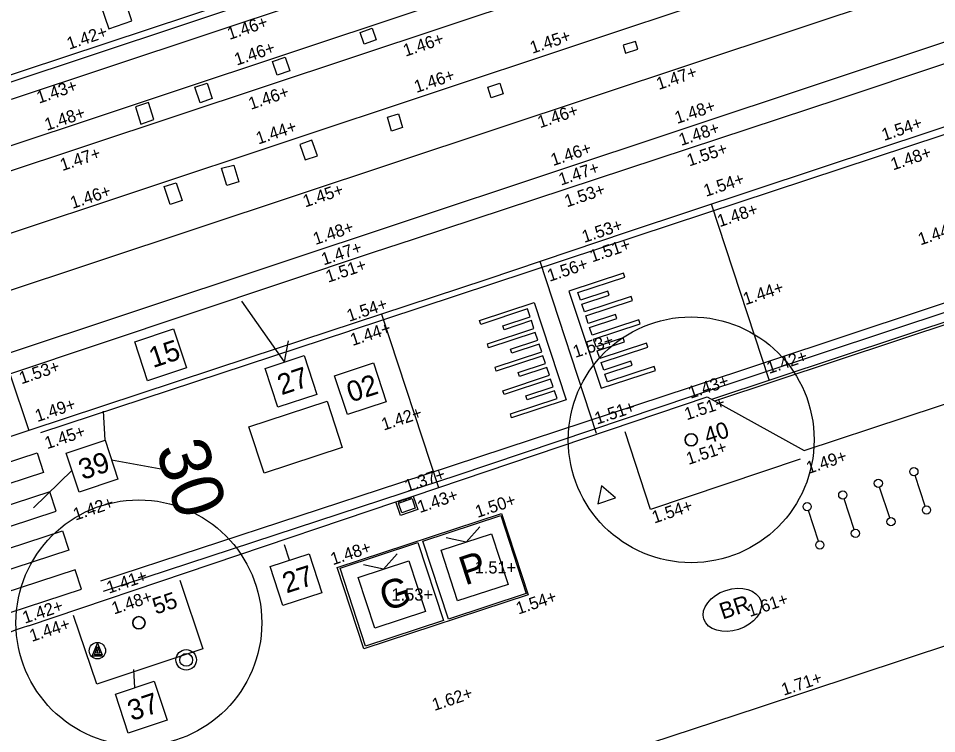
# Model space of a CAD drawing. Extents: x 122462 to 123306, y 485548 to 486417.
# Drawn here: x 122830.05 to 122852.46, y 486173.11 to 486190.57 of the extents above; entities that cross this region are included whole.
import ezdxf

# ---------------------------------------------------------------- set-up
doc = ezdxf.new("R2010")
doc.units = 0
for name, color, linetype in [('B meubilair trammast', 7, 'Continuous'), ('B nummers', 7, 'Continuous'), ('B-WE-GR-BOOM-S', 7, 'Continuous'), ('B-WE-GR-BOOM_BOOMDIAMETER', 7, 'Continuous'), ('B-WE-IE-MEUBILAIR_WEGMEUBILAIR-S', 7, 'Continuous'), ('B-WE-IE-MEUBILAIR_WEGMEUBILAIR_FIETSNIETJE-S', 7, 'Continuous'), ('B-WE-OG-HOOGTEPUNT-S', 7, 'Continuous'), ('B-WE-RI-HWA_KOLK-S', 7, 'Continuous'), ('B-WE-VH-KANTOPSLUITING_OPSLUITBAND_100X200-G', 7, 'Continuous'), ('B-WE-VH-KANTOPSLUITING_TROTTOIRBAND_180 200-G', 7, 'Continuous'), ('B-WE-VH-MATERIAALGRENS-G', 7, 'Continuous'), ('B-WE-VH-MATERIAALGRENS_ASFALT-G', 7, 'Continuous'), ('B-WE-VW-MARKERING_LANGS_STREEP_11_010-G', 7, 'Continuous'), ('B-WE-VW-MARKERING_LANGS_STREEP_DOORGETROKKEN_010-G', 7, 'Continuous'), ('B-WE-VW-MARKERING_VERKEERSTEKEN_DREMPEL_20-G', 7, 'Continuous'), ('V markering 1-1 10 cm', 7, 'Continuous'), ('V markering figuratie', 7, 'Continuous'), ('V markering ononderbroken streep 10 cm', 7, 'Continuous'), ('V materiaalscheiding algemeen', 7, 'Continuous'), ('V meubilair verkeersbord', 7, 'Continuous'), ('V meubilair vuilnisbak', 7, 'Continuous'), ('V opsluitband 100x200 mm', 7, 'Continuous'), ('V Rails', 7, 'Continuous'), ('V riool putdeksel', 7, 'Continuous'), ('V Scheidingsband tramband', 7, 'Continuous'), ('V trottoirband 180-200x250 mm specie', 7, 'Continuous')]:
    doc.layers.add(name, color=color, linetype=linetype)

msp = doc.modelspace()

# ---------------------------------------------------------------- linework, layer by layer
at = {"layer": 'B meubilair trammast'}
msp.add_lwpolyline([(122844.198, 486178.721), (122844.624, 486178.865), (122844.287, 486179.163)], close=True, dxfattribs=at)
at = {"layer": 'B nummers'}
for p, q in [((122836.548, 486182.183), (122835.507, 486183.668)), ((122836.548, 486182.183), (122836.647, 486182.696)), ((122832.169, 486180.271), (122832.13, 486180.985)), ((122832.326, 486179.796), (122833.668, 486179.547)), ((122831.36, 486179.543), (122830.418, 486178.622)), ((122836.67, 486177.344), (122836.543, 486177.723)), ((122832.892, 486174.231), (122832.866, 486174.677))]:
    msp.add_line(p, q, dxfattribs=at)
for points in [[(122832.891, 486182.675), (122833.84, 486182.988), (122834.154, 486182.038), (122833.204, 486181.725)], [(122836.073, 486182.026), (122837.023, 486182.34), (122837.336, 486181.39), (122836.387, 486181.077)], [(122837.768, 486181.847), (122838.718, 486182.16), (122839.031, 486181.211), (122838.082, 486180.897)], [(122831.219, 486179.957), (122832.169, 486180.271), (122832.482, 486179.321), (122831.533, 486179.008)], [(122836.196, 486177.187), (122837.145, 486177.5), (122837.459, 486176.551), (122836.509, 486176.237)], [(122832.418, 486174.075), (122833.367, 486174.388), (122833.681, 486173.438), (122832.731, 486173.125)]]:
    msp.add_lwpolyline(points, close=True, dxfattribs=at)
at = {"layer": 'B-WE-GR-BOOM-S'}
for centre, radius in [((122846.474, 486180.282), 3), ((122846.474, 486180.282), 0.15), ((122832.992, 486175.817), 3), ((122832.992, 486175.817), 0.15)]:
    msp.add_circle(centre, radius, dxfattribs=at)
for centre, start, end in [((122846.474, 486180.282), 0, 180), ((122846.474, 486180.282), 180, 0), ((122832.992, 486175.817), 0, 180), ((122832.992, 486175.817), 180, 0)]:
    msp.add_arc(centre, 0.15, start, end, dxfattribs=at)
at = {"layer": 'B-WE-IE-MEUBILAIR_WEGMEUBILAIR-S'}
for p, q in [((122839.925, 486177.808), (122841.825, 486178.432)), ((122841.825, 486178.432), (122842.449, 486176.532)), ((122840.984, 486177.788), (122841.318, 486178.16)), ((122840.549, 486175.908), (122839.925, 486177.808)), ((122840.367, 486177.585), (122841.602, 486177.99)), ((122840.984, 486177.788), (122840.495, 486177.89)), ((122841.602, 486177.99), (122842.007, 486176.755)), ((122837.903, 486177.148), (122839.804, 486177.772)), ((122839.804, 486177.772), (122840.427, 486175.871)), ((122840.772, 486176.35), (122840.367, 486177.585)), ((122838.963, 486177.127), (122839.296, 486177.5)), ((122838.527, 486175.248), (122837.903, 486177.148)), ((122838.345, 486176.925), (122839.58, 486177.33)), ((122838.963, 486177.127), (122838.473, 486177.23)), ((122839.58, 486177.33), (122839.986, 486176.095)), ((122838.75, 486175.689), (122838.345, 486176.925)), ((122842.007, 486176.755), (122840.772, 486176.35)), ((122842.449, 486176.532), (122840.549, 486175.908)), ((122839.986, 486176.095), (122838.75, 486175.689)), ((122840.427, 486175.871), (122838.527, 486175.248))]:
    msp.add_line(p, q, dxfattribs=at)
msp.add_ellipse((122847.476, 486176.132), major_axis=(-0.693, -0.227), ratio=0.685994, dxfattribs=at)
at = {"layer": 'B-WE-IE-MEUBILAIR_WEGMEUBILAIR_FIETSNIETJE-S'}
for p, q in [((122852.187, 486178.664), (122851.94, 486179.411)), ((122851.318, 486178.379), (122851.072, 486179.126)), ((122850.45, 486178.094), (122850.204, 486178.841)), ((122849.582, 486177.809), (122849.336, 486178.556))]:
    msp.add_line(p, q, dxfattribs=at)
for centre in [(122851.909, 486179.505), (122851.041, 486179.22), (122850.173, 486178.936), (122849.304, 486178.651), (122852.218, 486178.569), (122851.35, 486178.284), (122850.482, 486177.999), (122849.614, 486177.714)]:
    msp.add_circle(centre, 0.1, dxfattribs=at)
at = {"layer": 'B-WE-RI-HWA_KOLK-S'}
for p, q in [((122839.265, 486178.766), (122839.691, 486178.91)), ((122839.376, 486178.434), (122839.265, 486178.766)), ((122839.312, 486178.782), (122839.314, 486178.777)), ((122839.326, 486178.771), (122839.371, 486178.786)), ((122839.371, 486178.786), (122839.402, 486178.797)), ((122839.407, 486178.814), (122839.408, 486178.809)), ((122839.43, 486178.822), (122839.432, 486178.817)), ((122839.445, 486178.811), (122839.521, 486178.837)), ((122839.525, 486178.854), (122839.527, 486178.849)), ((122839.549, 486178.862), (122839.551, 486178.857)), ((122839.563, 486178.851), (122839.639, 486178.876)), ((122839.644, 486178.894), (122839.645, 486178.889)), ((122839.691, 486178.91), (122839.803, 486178.578)), ((122839.803, 486178.578), (122839.376, 486178.434))]:
    msp.add_line(p, q, dxfattribs=at)
msp.add_lwpolyline([(122839.74, 486178.61), (122839.408, 486178.498), (122839.328, 486178.735), (122839.66, 486178.847)], close=True, dxfattribs=at)
for centre, start, end in [((122839.323, 486178.781), 198.6318, 288.6318), ((122839.399, 486178.806), 288.6318, 18.6318), ((122839.442, 486178.82), 198.6318, 288.6318), ((122839.517, 486178.846), 288.6318, 18.6318), ((122839.56, 486178.86), 198.6318, 288.6318), ((122839.636, 486178.886), 288.6318, 18.6318)]:
    msp.add_arc(centre, 0.01, start, end, dxfattribs=at)
at = {"layer": 'B-WE-VH-KANTOPSLUITING_OPSLUITBAND_100X200-G'}
msp.add_lwpolyline([(122849.135, 486179.81), (122845.478, 486178.585), (122844.861, 486180.479)], dxfattribs=at)
msp.add_lwpolyline([(122837.829, 486177.167), (122841.844, 486178.485), (122842.497, 486176.495), (122838.482, 486175.177)], close=True, dxfattribs=at)
at = {"layer": 'B-WE-VH-KANTOPSLUITING_TROTTOIRBAND_180 200-G'}
msp.add_lwpolyline([(122839.691, 486178.909), (122846.863, 486181.327), (122849.228, 486180.024), (122856.625, 486182.465), (122857.804, 486184.885), (122859.51, 486185.437), (122861.847, 486184.213), (122870.925, 486187.176), (122871.106, 486187.539), (122872.047, 486189.574), (122873.749, 486190.175), (122876.099, 486188.919), (122883.305, 486191.251), (122883.477, 486191.64), (122884.406, 486193.712), (122886.117, 486194.28), (122888.469, 486192.985), (122896.668, 486195.721)], dxfattribs=at)
at = {"layer": 'B-WE-VH-MATERIAALGRENS-G'}
msp.add_lwpolyline([(122826.354, 486164.961), (122825.848, 486166.443), (122832.41, 486168.591), (122840.754, 486171.332), (122848.12, 486173.75), (122858.853, 486177.307), (122858.545, 486178.241), (122874.617, 486183.538), (122874.928, 486182.584), (122877.008, 486183.297), (122898.435, 486190.341)], dxfattribs=at)
at = {"layer": 'B-WE-VH-MATERIAALGRENS_ASFALT-G'}
msp.add_lwpolyline([(122857.788, 486184.853), (122846.969, 486181.269)], dxfattribs=at)
at = {"layer": 'B-WE-VW-MARKERING_LANGS_STREEP_11_010-G'}
for points in [[(122839.36, 486179.231), (122840.669, 486179.661), (122846.431, 486181.557), (122895.922, 486197.991)], [(122839.44, 486178.989), (122840.761, 486179.422), (122846.49, 486181.35), (122895.994, 486197.774)]]:
    msp.add_lwpolyline(points, dxfattribs=at)
at = {"layer": 'B-WE-VW-MARKERING_LANGS_STREEP_DOORGETROKKEN_010-G'}
msp.add_line((122857.752, 486184.777), (122847.041, 486181.229), dxfattribs=at)
msp.add_lwpolyline([(122838.137, 486182.943), (122845.99, 486185.533), (122855.924, 486188.815), (122864.876, 486191.785), (122870.826, 486193.778), (122879.74, 486196.789), (122887.719, 486199.383), (122894.693, 486201.733)], dxfattribs=at)
at = {"layer": 'B-WE-VW-MARKERING_VERKEERSTEKEN_DREMPEL_20-G'}
for p, q in [((122844.819, 486184.349), (122843.489, 486183.913)), ((122844.851, 486184.254), (122844.819, 486184.349)), ((122843.71, 486183.881), (122844.851, 486184.254)), ((122843.489, 486183.913), (122844.273, 486181.54)), ((122843.773, 486183.691), (122843.71, 486183.881)), ((122844.438, 486183.908), (122843.773, 486183.691)), ((122844.47, 486183.813), (122844.438, 486183.908)), ((122841.31, 486183.192), (122842.638, 486183.633)), ((122842.638, 486183.633), (122843.419, 486181.258)), ((122843.804, 486183.596), (122844.47, 486183.813)), ((122845.007, 486183.778), (122843.867, 486183.405)), ((122843.898, 486183.31), (122845.039, 486183.683)), ((122845.039, 486183.683), (122845.007, 486183.778)), ((122842.48, 486183.475), (122841.341, 486183.097)), ((122842.542, 486183.285), (122842.48, 486183.475)), ((122843.867, 486183.405), (122843.804, 486183.596)), ((122841.341, 486183.097), (122841.31, 486183.192)), ((122841.878, 486183.065), (122842.542, 486183.285)), ((122842.573, 486183.19), (122841.909, 486182.97)), ((122842.636, 486183), (122842.573, 486183.19)), ((122843.961, 486183.12), (122843.898, 486183.31)), ((122844.626, 486183.338), (122843.961, 486183.12)), ((122843.992, 486183.025), (122844.658, 486183.243)), ((122845.195, 486183.208), (122844.055, 486182.835)), ((122844.658, 486183.243), (122844.626, 486183.338)), ((122845.227, 486183.113), (122845.195, 486183.208)), ((122841.498, 486182.622), (122842.636, 486183)), ((122841.909, 486182.97), (122841.878, 486183.065)), ((122844.055, 486182.835), (122843.992, 486183.025)), ((122844.087, 486182.74), (122845.227, 486183.113)), ((122842.668, 486182.905), (122841.529, 486182.527)), ((122842.73, 486182.715), (122842.668, 486182.905)), ((122844.15, 486182.55), (122844.087, 486182.74)), ((122844.814, 486182.768), (122844.15, 486182.55)), ((122844.845, 486182.673), (122844.814, 486182.768)), ((122841.529, 486182.527), (122841.498, 486182.622)), ((122842.066, 486182.494), (122842.73, 486182.715)), ((122842.761, 486182.62), (122842.097, 486182.399)), ((122842.824, 486182.429), (122842.761, 486182.62)), ((122844.181, 486182.456), (122844.845, 486182.673)), ((122845.383, 486182.638), (122844.244, 486182.265)), ((122844.276, 486182.17), (122845.414, 486182.543)), ((122845.414, 486182.543), (122845.383, 486182.638)), ((122841.685, 486182.052), (122842.824, 486182.429)), ((122842.855, 486182.334), (122841.717, 486181.957)), ((122842.097, 486182.399), (122842.066, 486182.494)), ((122842.917, 486182.144), (122842.855, 486182.334)), ((122844.244, 486182.265), (122844.181, 486182.456)), ((122842.254, 486181.924), (122842.917, 486182.144)), ((122844.338, 486181.982), (122844.276, 486182.17)), ((122845.003, 486182.199), (122844.338, 486181.982)), ((122844.369, 486181.887), (122845.035, 486182.104)), ((122845.573, 486182.07), (122844.432, 486181.697)), ((122845.035, 486182.104), (122845.003, 486182.199)), ((122845.604, 486181.975), (122845.573, 486182.07)), ((122841.717, 486181.957), (122841.685, 486182.052)), ((122841.873, 486181.481), (122843.011, 486181.859)), ((122842.285, 486181.829), (122842.254, 486181.924)), ((122842.948, 486182.049), (122842.285, 486181.829)), ((122843.011, 486181.859), (122842.948, 486182.049)), ((122844.273, 486181.54), (122845.604, 486181.975)), ((122844.432, 486181.697), (122844.369, 486181.887)), ((122843.042, 486181.764), (122841.905, 486181.386)), ((122843.104, 486181.575), (122843.042, 486181.764)), ((122841.905, 486181.386), (122841.873, 486181.481)), ((122842.44, 486181.355), (122843.104, 486181.575)), ((122843.135, 486181.48), (122842.471, 486181.26)), ((122843.198, 486181.29), (122843.135, 486181.48)), ((122842.059, 486180.912), (122843.198, 486181.29)), ((122843.419, 486181.258), (122842.09, 486180.817)), ((122842.471, 486181.26), (122842.44, 486181.355)), ((122842.09, 486180.817), (122842.059, 486180.912))]:
    msp.add_line(p, q, dxfattribs=at)
for points in [[(122848.378, 486181.742), (122846.969, 486186.031)], [(122844.161, 486180.439), (122842.784, 486184.634)], [(122838.911, 486183.35), (122840.308, 486179.117)]]:
    msp.add_lwpolyline(points, dxfattribs=at)
at = {"layer": 'V markering 1-1 10 cm'}
for points in [[(122832.066, 486176.837), (122839.36, 486179.231)], [(122832.131, 486176.592), (122839.44, 486178.989)]]:
    msp.add_lwpolyline(points, dxfattribs=at)
at = {"layer": 'V markering figuratie'}
msp.add_line((122712.845, 486143.511), (122860.885, 486192.728), dxfattribs=at)
for points in [[(122838.489, 486189.934), (122838.392, 486190.225), (122838.689, 486190.325), (122838.786, 486190.044), (122838.489, 486189.934)], [(122844.873, 486189.721), (122845.17, 486189.819), (122845.117, 486190.006), (122844.816, 486189.911), (122844.873, 486189.721)], [(122836.37, 486189.177), (122836.256, 486189.517), (122836.563, 486189.619), (122836.677, 486189.284), (122836.37, 486189.177)], [(122834.655, 486188.986), (122834.784, 486188.608), (122834.488, 486188.503), (122834.358, 486188.887), (122834.655, 486188.986)], [(122841.591, 486188.629), (122841.507, 486188.891), (122841.799, 486188.987), (122841.882, 486188.726), (122841.591, 486188.629)], [(122833.359, 486188.097), (122833.23, 486188.513), (122832.908, 486188.406), (122833.038, 486187.985), (122833.359, 486188.097)], [(122839.159, 486187.818), (122839.062, 486188.155), (122839.331, 486188.238), (122839.426, 486187.905), (122839.159, 486187.818)], [(122836.917, 486187.492), (122837.049, 486187.113), (122837.352, 486187.213), (122837.217, 486187.593), (122836.917, 486187.492)], [(122835.143, 486186.489), (122835.012, 486186.915), (122835.307, 486186.987), (122835.435, 486186.578), (122835.143, 486186.489)], [(122833.613, 486186.461), (122833.905, 486186.552), (122834.046, 486186.126), (122833.758, 486186.026), (122833.613, 486186.461)]]:
    msp.add_lwpolyline(points, dxfattribs=at)
for points in [[(122837.955, 486180.091), (122836.047, 486179.465), (122835.676, 486180.595), (122837.584, 486181.222)], [(122830.662, 486179.487), (122824.96, 486177.624), (122824.805, 486178.099), (122830.507, 486179.963)], [(122825.271, 486176.673), (122830.973, 486178.537), (122830.817, 486179.012), (122825.115, 486177.148)], [(122831.283, 486177.586), (122825.581, 486175.723), (122825.426, 486176.198), (122831.128, 486178.062)], [(122825.892, 486174.772), (122831.594, 486176.636), (122831.439, 486177.111), (122825.737, 486175.247)]]:
    msp.add_lwpolyline(points, close=True, dxfattribs=at)
at = {"layer": 'V markering ononderbroken streep 10 cm'}
for points in [[(122828.129, 486188.619), (122841.373, 486193.005), (122851.321, 486196.3)], [(122830.602, 486180.457), (122838.138, 486182.943)]]:
    msp.add_lwpolyline(points, dxfattribs=at)
at = {"layer": 'V materiaalscheiding algemeen'}
msp.add_lwpolyline([(122828.771, 486187.102), (122837.36, 486189.952), (122848.716, 486193.729), (122856.341, 486196.233), (122866.652, 486199.655), (122878.268, 486203.536), (122881.909, 486204.772)], dxfattribs=at)
at = {"layer": 'V meubilair verkeersbord'}
msp.add_lwpolyline([(122832.106, 486174.998), (122831.854, 486174.998), (122831.981, 486175.321), (122832.095, 486175.036), (122831.91, 486175.036), (122831.981, 486175.236), (122832.037, 486175.076), (122831.968, 486175.076), (122831.981, 486175.116), (122831.982, 486175.166)], dxfattribs=at)
msp.add_circle((122831.981, 486175.136), 0.2, dxfattribs=at)
at = {"layer": 'V meubilair vuilnisbak'}
for radius in [0.25, 0.156]:
    msp.add_circle((122834.147, 486174.912), radius, dxfattribs=at)
at = {"layer": 'V opsluitband 100x200 mm'}
msp.add_lwpolyline([(122833.993, 486176.856), (122834.553, 486175.177), (122831.963, 486174.32), (122831.397, 486175.993)], dxfattribs=at)
at = {"layer": 'V Rails'}
for p, q in [((122714.919, 486148.627), (122859.557, 486196.72)), ((122715.373, 486147.26), (122860.011, 486195.354)), ((122712.39, 486144.878), (122860.43, 486194.095))]:
    msp.add_line(p, q, dxfattribs=at)
at = {"layer": 'V riool putdeksel'}
msp.add_lwpolyline([(122832.255, 486190.315), (122832.823, 486190.507), (122832.631, 486191.075), (122832.063, 486190.883)], close=True, dxfattribs=at)
at = {"layer": 'V Scheidingsband tramband'}
for points in [[(122851.231, 486196.112), (122829.745, 486188.966)], [(122851.357, 486195.732), (122829.871, 486188.586)]]:
    msp.add_lwpolyline(points, dxfattribs=at)
at = {"layer": 'V trottoirband 180-200x250 mm specie'}
for points in [[(122829.844, 486181.895), (122838.722, 486184.858), (122839.696, 486185.175), (122850.112, 486188.608), (122857.676, 486191.147), (122870.119, 486195.296), (122871.261, 486195.673)], [(122855.472, 486188.85), (122851.096, 486187.401), (122844.912, 486185.348), (122841.457, 486184.188), (122835.7, 486182.292), (122830.306, 486180.508), (122824.624, 486178.607), (122820.8, 486177.343)], [(122829.844, 486181.895), (122830.306, 486180.508)], [(122830.295, 486175.741), (122839.265, 486178.765)]]:
    msp.add_lwpolyline(points, dxfattribs=at)
msp.add_arc((122833.26, 486166.297), 9.898, 107.4324, 136.042, dxfattribs=at)

# ---------------------------------------------------------------- texts
at = {"layer": 'B nummers'}
for s, p in [('15', (122833.337, 486182.032)), ('27', (122836.472, 486181.368)), ('02', (122838.166, 486181.189)), ('39', (122831.618, 486179.299)), ('27', (122836.594, 486176.529)), ('37', (122832.816, 486173.416))]:
    msp.add_text(s, height=0.5, rotation=18.2603, dxfattribs=at).set_placement(p)
at = {"layer": 'B-WE-GR-BOOM_BOOMDIAMETER'}
for s, rotation, p in [('40', 18.0763, (122846.868, 486180.176)), ('55', 18.6318, (122833.405, 486176.015))]:
    msp.add_text(s, height=0.4, rotation=rotation, dxfattribs=at).set_placement(p)
at = {"layer": 'B-WE-IE-MEUBILAIR_WEGMEUBILAIR-S'}
for s, height, p in [('P', 0.7, (122840.953, 486176.725)), ('G', 0.7, (122839.009, 486176.09)), ('BR', 0.4, (122847.241, 486175.894))]:
    msp.add_text(s, height=height, rotation=18.1724, dxfattribs=at).set_placement(p)
at = {"layer": 'B-WE-OG-HOOGTEPUNT-S'}
for s, rotation, p in [('1.46+', 18.3717, (122835.205, 486190.04)), ('1.42+', 18.3965, (122831.292, 486189.801)), ('1.46+', 18.3717, (122839.5, 486189.631)), ('1.45+', 18.3717, (122842.596, 486189.701)), ('1.46+', 18.3717, (122835.38, 486189.412)), ('1.46+', 18.3717, (122839.767, 486188.746)), ('1.47+', 18.3717, (122845.681, 486188.819)), ('1.43+', 18.3965, (122830.553, 486188.485)), ('1.46+', 18.3717, (122835.725, 486188.333)), ('1.48+', 18.3965, (122830.748, 486187.823)), ('1.46+', 18.3717, (122842.782, 486187.884)), ('1.48+', 18.3717, (122846.129, 486187.989)), ('1.44+', 18.3717, (122835.909, 486187.488)), ('1.48+', 18.3717, (122846.229, 486187.453)), ('1.54+', 18.5998, (122851.181, 486187.573)), ('1.46+', 18.3717, (122843.103, 486186.961)), ('1.55+', 18.3717, (122846.425, 486186.95)), ('1.47+', 18.3965, (122831.125, 486186.839)), ('1.48+', 18.5998, (122851.402, 486186.855)), ('1.47+', 18.3717, (122843.295, 486186.485)), ('1.54+', 18.3717, (122846.833, 486186.21)), ('1.46+', 18.343, (122831.375, 486185.916)), ('1.45+', 18.2365, (122837.051, 486185.951)), ('1.53+', 18.3717, (122843.439, 486185.954)), ('1.48+', 18.3717, (122847.168, 486185.47)), ('1.48+', 18.3717, (122837.302, 486185.035)), ('1.53+', 18.3717, (122843.864, 486185.086)), ('1.44+', 18.5998, (122852.069, 486185.025)), ('1.47+', 18.3717, (122837.502, 486184.536)), ('1.51+', 18.3717, (122844.057, 486184.61)), ('1.51+', 18.3717, (122837.611, 486184.115)), ('1.56+', 18.2611, (122843.017, 486184.138)), ('1.44+', 18.2611, (122847.796, 486183.566)), ('1.54+', 18.3717, (122838.125, 486183.159)), ('1.44+', 18.2611, (122838.208, 486182.57)), ('1.53+', 18.2611, (122843.645, 486182.279)), ('1.42+', 18.2611, (122848.373, 486181.888)), ('1.53+', 18.343, (122830.126, 486181.636)), ('1.43+', 18.2611, (122846.459, 486181.282)), ('1.49+', 18.343, (122830.515, 486180.713)), ('1.51+', 18.2611, (122844.173, 486180.65)), ('1.51+', 18.2611, (122846.365, 486180.758)), ('1.42+', 18.2611, (122838.969, 486180.505)), ('1.45+', 18.343, (122830.75, 486180.05)), ('1.51+', 18.2611, (122846.409, 486179.668)), ('1.49+', 18.3542, (122849.339, 486179.446)), ('1.37+', 18.5998, (122839.537, 486179.002)), ('1.43+', 18.5998, (122839.85, 486178.492)), ('1.42+', 18.2611, (122831.445, 486178.31)), ('1.50+', 18.3542, (122841.26, 486178.375)), ('1.54+', 18.3542, (122845.573, 486178.238)), ('1.48+', 18.3542, (122837.727, 486177.22)), ('1.41+', 18.3542, (122832.26, 486176.524)), ('1.48+', 18.3542, (122832.386, 486176.017)), ('1.54+', 18.3542, (122842.255, 486176.016)), ('1.61+', 18.3542, (122847.906, 486175.957)), ('1.42+', 18.3542, (122830.209, 486175.792)), ('1.44+', 18.3542, (122830.38, 486175.348)), ('1.71+', 18.3542, (122848.733, 486174.035)), ('1.62+', 18.3542, (122840.206, 486173.663))]:
    msp.add_text(s, height=0.3, rotation=rotation, dxfattribs=at).set_placement(p)
for s, p in [('1.51+', (122841.187, 486177.02)), ('1.53+', (122839.157, 486176.357))]:
    msp.add_text(s, height=0.3, dxfattribs=at).set_placement(p)
at = {"layer": 'V markering figuratie'}
msp.add_text('30', height=1.26, rotation=288.2384, dxfattribs=at).set_placement((122833.387, 486180.053))

doc.saveas('drawing.dxf')
